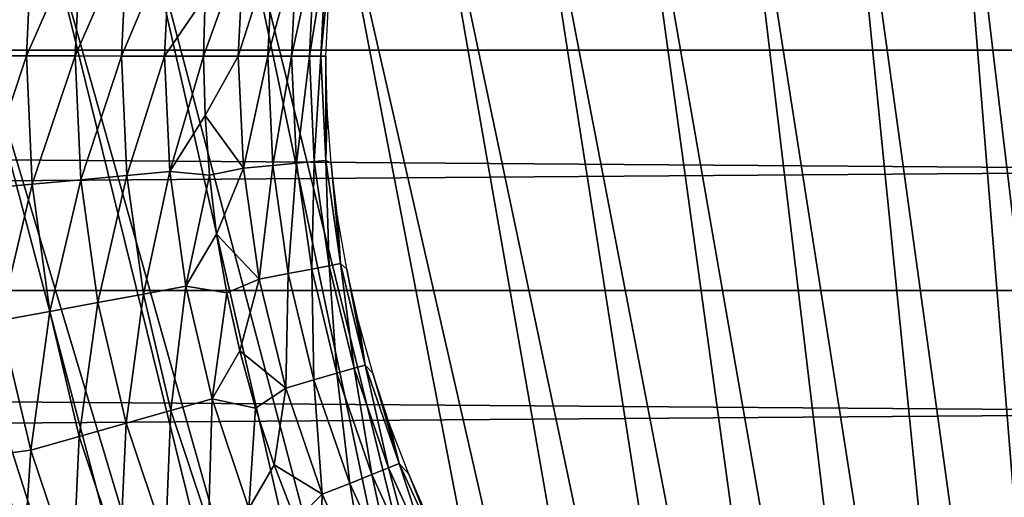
# Model space of a CAD drawing. Header units: millimetres. Extents: x -300 to 300, y -500 to 500.
# Tile 467 of 656: x -13.93 to -4.12, y 50.61 to 55.37. Entities that reach past the tile are written whole.
import ezdxf

# ---------------------------------------------------------------- set-up
doc = ezdxf.new("R2010")
doc.units = ezdxf.units.MM
doc.header["$LTSCALE"] = 81.481481
for name, color, linetype in [('20', 7, 'CONTINUOUS'), ('34', 7, 'CONTINUOUS'), ('5', 7, 'CONTINUOUS'), ('55', 7, 'CONTINUOUS'), ('56', 7, 'CONTINUOUS'), ('57', 7, 'CONTINUOUS'), ('58', 7, 'CONTINUOUS'), ('6', 7, 'CONTINUOUS'), ('63', 7, 'CONTINUOUS')]:
    doc.layers.add(name, color=color, linetype=linetype)

msp = doc.modelspace()

# ---------------------------------------------------------------- linework, layer by layer
at = {"layer": '20', "color": 7, "linetype": 'CONTINUOUS'}
for points in [[(-4.7087, 59.0604, 77.0977), (-2.3602, 39.3579, 77.0516), (-3.5748, 59.1816, 77.0994), (-4.7087, 59.0604, 77.0977)], [(-5.8143, 58.9039, 77.0956), (-3.1088, 39.2771, 77.0509), (-4.7087, 59.0604, 77.0977), (-5.8143, 58.9039, 77.0956)], [(-3.1088, 39.2771, 77.0509), (-2.3602, 39.3579, 77.0516), (-4.7087, 59.0604, 77.0977), (-3.1088, 39.2771, 77.0509)], [(-6.8917, 58.7119, 77.093), (-3.8385, 39.1728, 77.0499), (-5.8143, 58.9039, 77.0956), (-6.8917, 58.7119, 77.093)], [(-3.8385, 39.1728, 77.0499), (-3.1088, 39.2771, 77.0509), (-5.8143, 58.9039, 77.0956), (-3.8385, 39.1728, 77.0499)], [(-7.9412, 58.4841, 77.09), (-4.5496, 39.0448, 77.0488), (-6.8917, 58.7119, 77.093), (-7.9412, 58.4841, 77.09)], [(-4.5496, 39.0448, 77.0488), (-3.8385, 39.1728, 77.0499), (-6.8917, 58.7119, 77.093), (-4.5496, 39.0448, 77.0488)], [(-8.9631, 58.2202, 77.0867), (-5.2423, 38.893, 77.0474), (-7.9412, 58.4841, 77.09), (-8.9631, 58.2202, 77.0867)], [(-5.2423, 38.893, 77.0474), (-4.5496, 39.0448, 77.0488), (-7.9412, 58.4841, 77.09), (-5.2423, 38.893, 77.0474)], [(-9.9576, 57.92, 77.083), (-5.9167, 38.7171, 77.0459), (-8.9631, 58.2202, 77.0867), (-9.9576, 57.92, 77.083)], [(-5.9167, 38.7171, 77.0459), (-5.2423, 38.893, 77.0474), (-8.9631, 58.2202, 77.0867), (-5.9167, 38.7171, 77.0459)], [(-10.925, 57.5831, 77.079), (-6.5729, 38.517, 77.0442), (-9.9576, 57.92, 77.083), (-10.925, 57.5831, 77.079)], [(-6.5729, 38.517, 77.0442), (-5.9167, 38.7171, 77.0459), (-9.9576, 57.92, 77.083), (-6.5729, 38.517, 77.0442)], [(-11.8655, 57.2093, 77.0746), (-7.2112, 38.2925, 77.0424), (-10.925, 57.5831, 77.079), (-11.8655, 57.2093, 77.0746)], [(-7.2112, 38.2925, 77.0424), (-6.5729, 38.517, 77.0442), (-10.925, 57.5831, 77.079), (-7.2112, 38.2925, 77.0424)], [(-12.7793, 56.7983, 77.0699), (-7.8317, 38.0434, 77.0404), (-11.8655, 57.2093, 77.0746), (-12.7793, 56.7983, 77.0699)], [(-7.8317, 38.0434, 77.0404), (-7.2112, 38.2925, 77.0424), (-11.8655, 57.2093, 77.0746), (-7.8317, 38.0434, 77.0404)], [(-13.6668, 56.3498, 77.0649), (-8.4346, 37.7695, 77.0383), (-12.7793, 56.7983, 77.0699), (-13.6668, 56.3498, 77.0649)], [(-8.4346, 37.7695, 77.0383), (-7.8317, 38.0434, 77.0404), (-12.7793, 56.7983, 77.0699), (-8.4346, 37.7695, 77.0383)], [(-14.5282, 55.8635, 77.0596), (-9.02, 37.4707, 77.0361), (-13.6668, 56.3498, 77.0649), (-14.5282, 55.8635, 77.0596)], [(-9.02, 37.4707, 77.0361), (-8.4346, 37.7695, 77.0383), (-13.6668, 56.3498, 77.0649), (-9.02, 37.4707, 77.0361)], [(-15.3637, 55.3393, 77.0541), (-9.5881, 37.1468, 77.0337), (-14.5282, 55.8635, 77.0596), (-15.3637, 55.3393, 77.0541)], [(-9.5881, 37.1468, 77.0337), (-9.02, 37.4707, 77.0361), (-14.5282, 55.8635, 77.0596), (-9.5881, 37.1468, 77.0337)], [(-16.1735, 54.7767, 77.0484), (-10.1392, 36.7976, 77.0312), (-15.3637, 55.3393, 77.0541), (-16.1735, 54.7767, 77.0484)], [(-10.1392, 36.7976, 77.0312), (-9.5881, 37.1468, 77.0337), (-15.3637, 55.3393, 77.0541), (-10.1392, 36.7976, 77.0312)], [(-16.9581, 54.1756, 77.0424), (-10.6732, 36.4228, 77.0286), (-16.1735, 54.7767, 77.0484), (-16.9581, 54.1756, 77.0424)], [(-10.6732, 36.4228, 77.0286), (-10.1392, 36.7976, 77.0312), (-16.1735, 54.7767, 77.0484), (-10.6732, 36.4228, 77.0286)], [(-17.7174, 53.5355, 77.0363), (-11.1906, 36.0225, 77.026), (-16.9581, 54.1756, 77.0424), (-17.7174, 53.5355, 77.0363)], [(-11.1906, 36.0225, 77.026), (-10.6732, 36.4228, 77.0286), (-16.9581, 54.1756, 77.0424), (-11.1906, 36.0225, 77.026)], [(-18.452, 52.8564, 77.03), (-11.6913, 35.5962, 77.0232), (-17.7174, 53.5355, 77.0363), (-18.452, 52.8564, 77.03)], [(-11.6913, 35.5962, 77.0232), (-11.1906, 36.0225, 77.026), (-17.7174, 53.5355, 77.0363), (-11.6913, 35.5962, 77.0232)], [(-19.1619, 52.1378, 77.0235), (-12.1755, 35.144, 77.0203), (-18.452, 52.8564, 77.03), (-19.1619, 52.1378, 77.0235)], [(-12.1755, 35.144, 77.0203), (-11.6913, 35.5962, 77.0232), (-18.452, 52.8564, 77.03), (-12.1755, 35.144, 77.0203)], [(-19.8475, 51.3796, 77.0168), (-12.6435, 34.6655, 77.0174), (-19.1619, 52.1378, 77.0235), (-19.8475, 51.3796, 77.0168)], [(-12.6435, 34.6655, 77.0174), (-12.1755, 35.144, 77.0203), (-19.1619, 52.1378, 77.0235), (-12.6435, 34.6655, 77.0174)], [(-20.509, 50.5813, 77.0101), (-13.0954, 34.1606, 77.0144), (-19.8475, 51.3796, 77.0168), (-20.509, 50.5813, 77.0101)], [(-13.0954, 34.1606, 77.0144), (-12.6435, 34.6655, 77.0174), (-19.8475, 51.3796, 77.0168), (-13.0954, 34.1606, 77.0144)]]:
    msp.add_3dface(points, dxfattribs=at)
at = {"layer": '34', "color": 7, "linetype": 'CONTINUOUS'}
for points in [[(54.5, 108.5, 501.4929), (54.5, 0, 501.4929), (-54.5, 108.5, 501.4929), (54.5, 108.5, 501.4929)], [(-54.5, 108.5, 501.4929), (54.5, 0, 501.4929), (-54.5, 0, 501.4929), (-54.5, 108.5, 501.4929)]]:
    msp.add_3dface(points, dxfattribs=at)
at = {"layer": '5', "color": 7, "linetype": 'CONTINUOUS'}
for points in [[(162.7814, 55.0694, 11), (-162.7814, 55.0701, 11), (-162.7586, 57.4347, 11), (162.7814, 55.0694, 11)], [(162.7586, 57.4339, 11), (162.7814, 55.0694, 11), (-162.7586, 57.4347, 11), (162.7586, 57.4339, 11)], [(162.8031, 52.6725, 11), (-162.8031, 52.6732, 11), (-162.7814, 55.0701, 11), (162.8031, 52.6725, 11)], [(162.7814, 55.0694, 11), (162.8031, 52.6725, 11), (-162.7814, 55.0701, 11), (162.7814, 55.0694, 11)], [(162.8238, 50.2415, 11), (-162.8237, 50.2422, 11), (-162.8031, 52.6732, 11), (162.8238, 50.2415, 11)], [(162.8031, 52.6725, 11), (162.8238, 50.2415, 11), (-162.8031, 52.6732, 11), (162.8031, 52.6725, 11)]]:
    msp.add_3dface(points, dxfattribs=at)
at = {"layer": '55', "color": 7, "linetype": 'CONTINUOUS'}
for points in [[(-14.3649, 55.0134, 545.9601), (-14.3048, 53.6879, 545.9601), (-13.8622, 55.0129, 545.8624), (-14.3649, 55.0134, 545.9601)], [(-13.8622, 55.0129, 545.8624), (-14.3048, 53.6879, 545.9601), (-13.8042, 53.7338, 545.8624), (-13.8622, 55.0129, 545.8624)], [(-13.8622, 55.0129, 545.8624), (-13.8042, 53.7338, 545.8624), (-13.3761, 55.0125, 545.7012), (-13.8622, 55.0129, 545.8624)], [(-13.3761, 55.0125, 545.7012), (-13.8042, 53.7338, 545.8624), (-13.3202, 53.7782, 545.7012), (-13.3761, 55.0125, 545.7012)], [(-13.3761, 55.0125, 545.7012), (-13.3202, 53.7782, 545.7012), (-12.9146, 55.0121, 545.4793), (-13.3761, 55.0125, 545.7012)], [(-12.9146, 55.0121, 545.4793), (-13.3202, 53.7782, 545.7012), (-12.8606, 53.8204, 545.4793), (-12.9146, 55.0121, 545.4793)], [(-12.9146, 55.0121, 545.4793), (-12.8606, 53.8204, 545.4793), (-12.4852, 55.0117, 545.2001), (-12.9146, 55.0121, 545.4793)], [(-12.4852, 55.0117, 545.2001), (-12.8606, 53.8204, 545.4793), (-12.433, 53.8596, 545.2001), (-12.4852, 55.0117, 545.2001)], [(-12.4852, 55.0117, 545.2001), (-12.433, 53.8596, 545.2001), (-12.0968, 55.0113, 544.8702), (-12.4852, 55.0117, 545.2001)], [(-12.0968, 55.0113, 544.8702), (-12.433, 53.8596, 545.2001), (-12.0828, 54.4177, 544.8702), (-12.0968, 55.0113, 544.8702)], [(-12.0828, 54.4177, 544.8702), (-12.433, 53.8596, 545.2001), (-12.0397, 53.8255, 544.8702), (-12.0828, 54.4177, 544.8702)], [(-13.8042, 53.7338, 545.8624), (-13.6285, 52.4655, 545.8624), (-13.3202, 53.7782, 545.7012), (-13.8042, 53.7338, 545.8624)], [(-13.3202, 53.7782, 545.7012), (-13.6285, 52.4655, 545.8624), (-13.1506, 52.5544, 545.7012), (-13.3202, 53.7782, 545.7012)], [(-13.3202, 53.7782, 545.7012), (-13.1506, 52.5544, 545.7012), (-12.8606, 53.8204, 545.4793), (-13.3202, 53.7782, 545.7012)], [(-12.8606, 53.8204, 545.4793), (-13.1506, 52.5544, 545.7012), (-12.6969, 52.6388, 545.4793), (-12.8606, 53.8204, 545.4793)], [(-12.8606, 53.8204, 545.4793), (-12.6969, 52.6388, 545.4793), (-12.433, 53.8596, 545.2001), (-12.8606, 53.8204, 545.4793)], [(-12.433, 53.8596, 545.2001), (-12.6969, 52.6388, 545.4793), (-12.2747, 52.7173, 545.2001), (-12.433, 53.8596, 545.2001)], [(-12.433, 53.8596, 545.2001), (-12.2747, 52.7173, 545.2001), (-12.0397, 53.8255, 544.8702), (-12.433, 53.8596, 545.2001)], [(-12.0397, 53.8255, 544.8702), (-12.2747, 52.7173, 545.2001), (-11.9675, 53.2362, 544.8702), (-12.0397, 53.8255, 544.8702)], [(-14.3048, 53.6879, 545.9601), (-14.1228, 52.3736, 545.9601), (-13.8042, 53.7338, 545.8624), (-14.3048, 53.6879, 545.9601)], [(-13.8042, 53.7338, 545.8624), (-14.1228, 52.3736, 545.9601), (-13.6285, 52.4655, 545.8624), (-13.8042, 53.7338, 545.8624)], [(-11.9675, 53.2362, 544.8702), (-12.2747, 52.7173, 545.2001), (-11.8666, 52.6511, 544.8702), (-11.9675, 53.2362, 544.8702)], [(-12.6969, 52.6388, 545.4793), (-12.4248, 51.4774, 545.4793), (-12.2747, 52.7173, 545.2001), (-12.6969, 52.6388, 545.4793)], [(-12.2747, 52.7173, 545.2001), (-12.4248, 51.4774, 545.4793), (-12.0118, 51.5945, 545.2001), (-12.2747, 52.7173, 545.2001)], [(-12.2747, 52.7173, 545.2001), (-12.0118, 51.5945, 545.2001), (-11.8666, 52.6511, 544.8702), (-12.2747, 52.7173, 545.2001)], [(-13.1506, 52.5544, 545.7012), (-12.8689, 51.3515, 545.7012), (-12.6969, 52.6388, 545.4793), (-13.1506, 52.5544, 545.7012)], [(-12.6969, 52.6388, 545.4793), (-12.8689, 51.3515, 545.7012), (-12.4248, 51.4774, 545.4793), (-12.6969, 52.6388, 545.4793)], [(-11.8666, 52.6511, 544.8702), (-12.0118, 51.5945, 545.2001), (-11.737, 52.0717, 544.8702), (-11.8666, 52.6511, 544.8702)], [(-13.6285, 52.4655, 545.8624), (-13.3365, 51.2189, 545.8624), (-13.1506, 52.5544, 545.7012), (-13.6285, 52.4655, 545.8624)], [(-13.1506, 52.5544, 545.7012), (-13.3365, 51.2189, 545.8624), (-12.8689, 51.3515, 545.7012), (-13.1506, 52.5544, 545.7012)], [(-14.1228, 52.3736, 545.9601), (-13.8202, 51.0818, 545.9601), (-13.6285, 52.4655, 545.8624), (-14.1228, 52.3736, 545.9601)], [(-13.6285, 52.4655, 545.8624), (-13.8202, 51.0818, 545.9601), (-13.3365, 51.2189, 545.8624), (-13.6285, 52.4655, 545.8624)], [(-14.1228, 52.3736, 545.9601), (-14.3314, 51.0139, 545.9929), (-13.8202, 51.0818, 545.9601), (-14.1228, 52.3736, 545.9601)], [(-11.737, 52.0717, 544.8702), (-12.0118, 51.5945, 545.2001), (-11.5792, 51.4993, 544.8702), (-11.737, 52.0717, 544.8702)], [(-12.4248, 51.4774, 545.4793), (-12.0468, 50.346, 545.4793), (-12.0118, 51.5945, 545.2001), (-12.4248, 51.4774, 545.4793)], [(-12.0118, 51.5945, 545.2001), (-12.0468, 50.346, 545.4793), (-11.6463, 50.5007, 545.2001), (-12.0118, 51.5945, 545.2001)], [(-12.0118, 51.5945, 545.2001), (-11.6463, 50.5007, 545.2001), (-11.5792, 51.4993, 544.8702), (-12.0118, 51.5945, 545.2001)], [(-12.8689, 51.3515, 545.7012), (-12.4773, 50.1796, 545.7012), (-12.4248, 51.4774, 545.4793), (-12.8689, 51.3515, 545.7012)], [(-12.4248, 51.4774, 545.4793), (-12.4773, 50.1796, 545.7012), (-12.0468, 50.346, 545.4793), (-12.4248, 51.4774, 545.4793)], [(-11.5792, 51.4993, 544.8702), (-11.6463, 50.5007, 545.2001), (-11.3935, 50.9353, 544.8702), (-11.5792, 51.4993, 544.8702)], [(-13.3365, 51.2189, 545.8624), (-12.9308, 50.0045, 545.8624), (-12.8689, 51.3515, 545.7012), (-13.3365, 51.2189, 545.8624)], [(-12.8689, 51.3515, 545.7012), (-12.9308, 50.0045, 545.8624), (-12.4773, 50.1796, 545.7012), (-12.8689, 51.3515, 545.7012)], [(-13.8202, 51.0818, 545.9601), (-13.3997, 49.8233, 545.9601), (-13.3365, 51.2189, 545.8624), (-13.8202, 51.0818, 545.9601)], [(-13.3365, 51.2189, 545.8624), (-13.3997, 49.8233, 545.9601), (-12.9308, 50.0045, 545.8624), (-13.3365, 51.2189, 545.8624)], [(-14.3314, 51.0139, 545.9929), (-13.9079, 49.7226, 545.9929), (-13.8202, 51.0818, 545.9601), (-14.3314, 51.0139, 545.9929)], [(-13.8202, 51.0818, 545.9601), (-13.9079, 49.7226, 545.9929), (-13.3997, 49.8233, 545.9601), (-13.8202, 51.0818, 545.9601)], [(-11.3935, 50.9353, 544.8702), (-11.6463, 50.5007, 545.2001), (-11.1803, 50.3812, 544.8702), (-11.3935, 50.9353, 544.8702)]]:
    msp.add_3dface(points, dxfattribs=at)
at = {"layer": '56', "color": 7, "linetype": 'CONTINUOUS'}
for points in [[(-12.0968, 55.0113, 544.8702), (-12.0828, 54.4177, 544.8702), (-11.7523, 55.011, 544.492), (-12.0968, 55.0113, 544.8702)], [(-11.7523, 55.011, 544.492), (-12.0828, 54.4177, 544.8702), (-11.7001, 53.8938, 544.492), (-11.7523, 55.011, 544.492)], [(-11.7523, 55.011, 544.492), (-11.7001, 53.8938, 544.492), (-11.4586, 55.0107, 544.0725), (-11.7523, 55.011, 544.492)], [(-11.4586, 55.0107, 544.0725), (-11.7001, 53.8938, 544.492), (-11.4077, 53.9214, 544.0725), (-11.4586, 55.0107, 544.0725)], [(-11.4586, 55.0107, 544.0725), (-11.4077, 53.9214, 544.0725), (-11.2209, 55.0105, 543.6189), (-11.4586, 55.0107, 544.0725)], [(-11.2209, 55.0105, 543.6189), (-11.4077, 53.9214, 544.0725), (-11.171, 53.9438, 543.6189), (-11.2209, 55.0105, 543.6189)], [(-11.2209, 55.0105, 543.6189), (-11.171, 53.9438, 543.6189), (-11.0431, 55.0103, 543.1386), (-11.2209, 55.0105, 543.6189)], [(-11.0431, 55.0103, 543.1386), (-11.171, 53.9438, 543.6189), (-10.994, 53.9606, 543.1386), (-11.0431, 55.0103, 543.1386)], [(-10.9281, 55.0102, 542.6396), (-11.0431, 55.0103, 543.1386), (-10.994, 53.9606, 543.1386), (-10.9281, 55.0102, 542.6396)], [(-10.8796, 53.9714, 542.6396), (-10.9281, 55.0102, 542.6396), (-10.994, 53.9606, 543.1386), (-10.8796, 53.9714, 542.6396)], [(-10.9281, 55.0102, 542.6396), (-10.8796, 53.9714, 542.6396), (-10.8779, 55.0102, 542.1325), (-10.9281, 55.0102, 542.6396)], [(-10.8779, 55.0102, 542.1325), (-10.8796, 53.9714, 542.6396), (-10.8653, 54.4761, 542.1325), (-10.8779, 55.0102, 542.1325)], [(-10.8653, 54.4761, 542.1325), (-10.8796, 53.9714, 542.6396), (-10.8264, 53.9433, 542.1325), (-10.8653, 54.4761, 542.1325)], [(-12.0828, 54.4177, 544.8702), (-12.0397, 53.8255, 544.8702), (-11.7001, 53.8938, 544.492), (-12.0828, 54.4177, 544.8702)], [(-11.171, 53.9438, 543.6189), (-11.0201, 52.8867, 543.6189), (-10.994, 53.9606, 543.1386), (-11.171, 53.9438, 543.6189)], [(-10.994, 53.9606, 543.1386), (-11.0201, 52.8867, 543.6189), (-10.8454, 52.9202, 543.1386), (-10.994, 53.9606, 543.1386)], [(-10.8796, 53.9714, 542.6396), (-10.994, 53.9606, 543.1386), (-10.8454, 52.9202, 543.1386), (-10.8796, 53.9714, 542.6396)], [(-10.8796, 53.9714, 542.6396), (-10.7325, 52.9419, 542.6396), (-10.8264, 53.9433, 542.1325), (-10.8796, 53.9714, 542.6396)], [(-10.7325, 52.9419, 542.6396), (-10.8796, 53.9714, 542.6396), (-10.8454, 52.9202, 543.1386), (-10.7325, 52.9419, 542.6396)], [(-12.0397, 53.8255, 544.8702), (-11.9675, 53.2362, 544.8702), (-11.7001, 53.8938, 544.492), (-12.0397, 53.8255, 544.8702)], [(-11.7001, 53.8938, 544.492), (-11.9675, 53.2362, 544.8702), (-11.542, 52.7866, 544.492), (-11.7001, 53.8938, 544.492)], [(-11.7001, 53.8938, 544.492), (-11.542, 52.7866, 544.492), (-11.4077, 53.9214, 544.0725), (-11.7001, 53.8938, 544.492)], [(-11.4077, 53.9214, 544.0725), (-11.542, 52.7866, 544.492), (-11.2535, 52.842, 544.0725), (-11.4077, 53.9214, 544.0725)], [(-11.4077, 53.9214, 544.0725), (-11.2535, 52.842, 544.0725), (-11.171, 53.9438, 543.6189), (-11.4077, 53.9214, 544.0725)], [(-11.171, 53.9438, 543.6189), (-11.2535, 52.842, 544.0725), (-11.0201, 52.8867, 543.6189), (-11.171, 53.9438, 543.6189)], [(-10.8264, 53.9433, 542.1325), (-10.7325, 52.9419, 542.6396), (-10.7615, 53.413, 542.1325), (-10.8264, 53.9433, 542.1325)], [(-10.7615, 53.413, 542.1325), (-10.7325, 52.9419, 542.6396), (-10.6706, 52.8865, 542.1325), (-10.7615, 53.413, 542.1325)], [(-11.9675, 53.2362, 544.8702), (-11.8666, 52.6511, 544.8702), (-11.542, 52.7866, 544.492), (-11.9675, 53.2362, 544.8702)], [(-11.2535, 52.842, 544.0725), (-10.9974, 51.782, 544.0725), (-11.0201, 52.8867, 543.6189), (-11.2535, 52.842, 544.0725)], [(-11.0201, 52.8867, 543.6189), (-10.7693, 51.8488, 543.6189), (-10.8454, 52.9202, 543.1386), (-11.0201, 52.8867, 543.6189)], [(-11.0201, 52.8867, 543.6189), (-10.9974, 51.782, 544.0725), (-10.7693, 51.8488, 543.6189), (-11.0201, 52.8867, 543.6189)], [(-10.7325, 52.9419, 542.6396), (-10.8454, 52.9202, 543.1386), (-10.5986, 51.8987, 543.1386), (-10.7325, 52.9419, 542.6396)], [(-10.8454, 52.9202, 543.1386), (-10.7693, 51.8488, 543.6189), (-10.5986, 51.8987, 543.1386), (-10.8454, 52.9202, 543.1386)], [(-10.7325, 52.9419, 542.6396), (-10.4883, 51.931, 542.6396), (-10.6706, 52.8865, 542.1325), (-10.7325, 52.9419, 542.6396)], [(-10.4883, 51.931, 542.6396), (-10.7325, 52.9419, 542.6396), (-10.5986, 51.8987, 543.1386), (-10.4883, 51.931, 542.6396)], [(-10.6706, 52.8865, 542.1325), (-10.4883, 51.931, 542.6396), (-10.554, 52.3652, 542.1325), (-10.6706, 52.8865, 542.1325)], [(-11.8666, 52.6511, 544.8702), (-11.737, 52.0717, 544.8702), (-11.542, 52.7866, 544.492), (-11.8666, 52.6511, 544.8702)], [(-11.542, 52.7866, 544.492), (-11.737, 52.0717, 544.8702), (-11.2793, 51.6995, 544.492), (-11.542, 52.7866, 544.492)], [(-11.542, 52.7866, 544.492), (-11.2793, 51.6995, 544.492), (-11.2535, 52.842, 544.0725), (-11.542, 52.7866, 544.492)], [(-11.2535, 52.842, 544.0725), (-11.2793, 51.6995, 544.492), (-10.9974, 51.782, 544.0725), (-11.2535, 52.842, 544.0725)], [(-10.554, 52.3652, 542.1325), (-10.4883, 51.931, 542.6396), (-10.4119, 51.8502, 542.1325), (-10.554, 52.3652, 542.1325)], [(-11.737, 52.0717, 544.8702), (-11.5792, 51.4993, 544.8702), (-11.2793, 51.6995, 544.492), (-11.737, 52.0717, 544.8702)], [(-10.4883, 51.931, 542.6396), (-10.5986, 51.8987, 543.1386), (-10.2558, 50.9053, 543.1386), (-10.4883, 51.931, 542.6396)], [(-10.4883, 51.931, 542.6396), (-10.1491, 50.9479, 542.6396), (-10.4119, 51.8502, 542.1325), (-10.4883, 51.931, 542.6396)], [(-10.1491, 50.9479, 542.6396), (-10.4883, 51.931, 542.6396), (-10.2558, 50.9053, 543.1386), (-10.1491, 50.9479, 542.6396)], [(-10.9974, 51.782, 544.0725), (-10.6417, 50.7512, 544.0725), (-10.7693, 51.8488, 543.6189), (-10.9974, 51.782, 544.0725)], [(-10.7693, 51.8488, 543.6189), (-10.421, 50.8394, 543.6189), (-10.5986, 51.8987, 543.1386), (-10.7693, 51.8488, 543.6189)], [(-10.7693, 51.8488, 543.6189), (-10.6417, 50.7512, 544.0725), (-10.421, 50.8394, 543.6189), (-10.7693, 51.8488, 543.6189)], [(-10.5986, 51.8987, 543.1386), (-10.421, 50.8394, 543.6189), (-10.2558, 50.9053, 543.1386), (-10.5986, 51.8987, 543.1386)], [(-10.4119, 51.8502, 542.1325), (-10.1491, 50.9479, 542.6396), (-10.2447, 51.3428, 542.1325), (-10.4119, 51.8502, 542.1325)], [(-11.2793, 51.6995, 544.492), (-10.9145, 50.6423, 544.492), (-10.9974, 51.782, 544.0725), (-11.2793, 51.6995, 544.492)], [(-10.9974, 51.782, 544.0725), (-10.9145, 50.6423, 544.492), (-10.6417, 50.7512, 544.0725), (-10.9974, 51.782, 544.0725)], [(-11.5792, 51.4993, 544.8702), (-11.3935, 50.9353, 544.8702), (-11.2793, 51.6995, 544.492), (-11.5792, 51.4993, 544.8702)], [(-11.2793, 51.6995, 544.492), (-11.3935, 50.9353, 544.8702), (-10.9145, 50.6423, 544.492), (-11.2793, 51.6995, 544.492)], [(-10.2447, 51.3428, 542.1325), (-10.1491, 50.9479, 542.6396), (-10.0528, 50.8442, 542.1325), (-10.2447, 51.3428, 542.1325)], [(-11.3935, 50.9353, 544.8702), (-11.1803, 50.3812, 544.8702), (-10.9145, 50.6423, 544.492), (-11.3935, 50.9353, 544.8702)], [(-10.1491, 50.9479, 542.6396), (-10.2558, 50.9053, 543.1386), (-9.8202, 49.9489, 543.1386), (-10.1491, 50.9479, 542.6396)], [(-10.1491, 50.9479, 542.6396), (-9.7179, 50.0015, 542.6396), (-10.0528, 50.8442, 542.1325), (-10.1491, 50.9479, 542.6396)], [(-9.7179, 50.0015, 542.6396), (-10.1491, 50.9479, 542.6396), (-9.8202, 49.9489, 543.1386), (-9.7179, 50.0015, 542.6396)], [(-10.6417, 50.7512, 544.0725), (-10.1897, 49.7589, 544.0725), (-10.421, 50.8394, 543.6189), (-10.6417, 50.7512, 544.0725)], [(-10.421, 50.8394, 543.6189), (-9.9783, 49.8676, 543.6189), (-10.2558, 50.9053, 543.1386), (-10.421, 50.8394, 543.6189)], [(-10.421, 50.8394, 543.6189), (-10.1897, 49.7589, 544.0725), (-9.9783, 49.8676, 543.6189), (-10.421, 50.8394, 543.6189)], [(-10.2558, 50.9053, 543.1386), (-9.9783, 49.8676, 543.6189), (-9.8202, 49.9489, 543.1386), (-10.2558, 50.9053, 543.1386)], [(-10.0528, 50.8442, 542.1325), (-9.7179, 50.0015, 542.6396), (-9.8366, 50.3557, 542.1325), (-10.0528, 50.8442, 542.1325)], [(-10.9145, 50.6423, 544.492), (-10.4509, 49.6245, 544.492), (-10.6417, 50.7512, 544.0725), (-10.9145, 50.6423, 544.492)], [(-10.6417, 50.7512, 544.0725), (-10.4509, 49.6245, 544.492), (-10.1897, 49.7589, 544.0725), (-10.6417, 50.7512, 544.0725)], [(-11.1803, 50.3812, 544.8702), (-10.9402, 49.8382, 544.8702), (-10.9145, 50.6423, 544.492), (-11.1803, 50.3812, 544.8702)], [(-10.9145, 50.6423, 544.492), (-10.9402, 49.8382, 544.8702), (-10.4509, 49.6245, 544.492), (-10.9145, 50.6423, 544.492)]]:
    msp.add_3dface(points, dxfattribs=at)
at = {"layer": '57', "color": 7, "linetype": 'CONTINUOUS'}
for points in [[(-14.3649, 55.0134, 545.9601), (-13.8059, 56.2477, 545.8624), (-14.3021, 56.3413, 545.9601), (-14.3649, 55.0134, 545.9601)], [(-14.3649, 55.0134, 545.9601), (-13.8622, 55.0129, 545.8624), (-13.8059, 56.2477, 545.8624), (-14.3649, 55.0134, 545.9601)], [(-13.8622, 55.0129, 545.8624), (-13.3761, 55.0125, 545.7012), (-13.3168, 56.2583, 545.7012), (-13.8622, 55.0129, 545.8624)], [(-13.8622, 55.0129, 545.8624), (-13.3168, 56.2583, 545.7012), (-13.8059, 56.2477, 545.8624), (-13.8622, 55.0129, 545.8624)], [(-13.3761, 55.0125, 545.7012), (-12.8585, 56.2017, 545.4793), (-13.3168, 56.2583, 545.7012), (-13.3761, 55.0125, 545.7012)], [(-13.3761, 55.0125, 545.7012), (-12.9146, 55.0121, 545.4793), (-12.8585, 56.2017, 545.4793), (-13.3761, 55.0125, 545.7012)], [(-12.9146, 55.0121, 545.4793), (-12.4308, 56.1636, 545.2001), (-12.8585, 56.2017, 545.4793), (-12.9146, 55.0121, 545.4793)], [(-12.9146, 55.0121, 545.4793), (-12.4852, 55.0117, 545.2001), (-12.4308, 56.1636, 545.2001), (-12.9146, 55.0121, 545.4793)], [(-12.4308, 56.1636, 545.2001), (-12.4852, 55.0117, 545.2001), (-12.0817, 55.6048, 544.8702), (-12.4308, 56.1636, 545.2001)], [(-12.4852, 55.0117, 545.2001), (-12.0968, 55.0113, 544.8702), (-12.0817, 55.6048, 544.8702), (-12.4852, 55.0117, 545.2001)]]:
    msp.add_3dface(points, dxfattribs=at)
at = {"layer": '58', "color": 7, "linetype": 'CONTINUOUS'}
for points in [[(-12.0968, 55.0113, 544.8702), (-11.7523, 55.011, 544.492), (-11.698, 56.128, 544.492), (-12.0968, 55.0113, 544.8702)], [(-12.0817, 55.6048, 544.8702), (-12.0968, 55.0113, 544.8702), (-11.698, 56.128, 544.492), (-12.0817, 55.6048, 544.8702)], [(-11.698, 56.128, 544.492), (-11.7523, 55.011, 544.492), (-11.4057, 56.0999, 544.0725), (-11.698, 56.128, 544.492)], [(-11.7523, 55.011, 544.492), (-11.4586, 55.0107, 544.0725), (-11.4057, 56.0999, 544.0725), (-11.7523, 55.011, 544.492)], [(-11.4057, 56.0999, 544.0725), (-11.4586, 55.0107, 544.0725), (-11.169, 56.077, 543.6189), (-11.4057, 56.0999, 544.0725)], [(-11.4586, 55.0107, 544.0725), (-11.2209, 55.0105, 543.6189), (-11.169, 56.077, 543.6189), (-11.4586, 55.0107, 544.0725)], [(-11.169, 56.077, 543.6189), (-11.2209, 55.0105, 543.6189), (-10.9921, 56.06, 543.1386), (-11.169, 56.077, 543.6189)], [(-11.2209, 55.0105, 543.6189), (-11.0431, 55.0103, 543.1386), (-10.9921, 56.06, 543.1386), (-11.2209, 55.0105, 543.6189)], [(-11.0431, 55.0103, 543.1386), (-10.8776, 56.0489, 542.6396), (-10.9921, 56.06, 543.1386), (-11.0431, 55.0103, 543.1386)], [(-11.0431, 55.0103, 543.1386), (-10.9281, 55.0102, 542.6396), (-10.8776, 56.0489, 542.6396), (-11.0431, 55.0103, 543.1386)], [(-10.9281, 55.0102, 542.6396), (-10.8779, 55.0102, 542.1325), (-10.8246, 56.0757, 542.1325), (-10.9281, 55.0102, 542.6396)], [(-10.9281, 55.0102, 542.6396), (-10.8246, 56.0757, 542.1325), (-10.8776, 56.0489, 542.6396), (-10.9281, 55.0102, 542.6396)]]:
    msp.add_3dface(points, dxfattribs=at)
at = {"layer": '6', "color": 7, "linetype": 'CONTINUOUS'}
for points in [[(162.7814, 55.0701, 16), (162.7586, 57.4347, 16), (-162.7814, 55.0694, 16), (162.7814, 55.0701, 16)], [(162.7586, 57.4347, 16), (-162.7586, 57.4339, 16), (-162.7814, 55.0694, 16), (162.7586, 57.4347, 16)], [(162.8031, 52.6732, 16), (162.7814, 55.0701, 16), (-162.8031, 52.6725, 16), (162.8031, 52.6732, 16)], [(162.7814, 55.0701, 16), (-162.7814, 55.0694, 16), (-162.8031, 52.6725, 16), (162.7814, 55.0701, 16)], [(162.8237, 50.2422, 16), (162.8031, 52.6732, 16), (-162.8238, 50.2415, 16), (162.8237, 50.2422, 16)], [(162.8031, 52.6732, 16), (-162.8031, 52.6725, 16), (-162.8238, 50.2415, 16), (162.8031, 52.6732, 16)]]:
    msp.add_3dface(points, dxfattribs=at)
at = {"layer": '63', "color": 7, "linetype": 'CONTINUOUS'}
msp.add_3dface([(-13.9079, 49.7226, 545.9929), (-14.3314, 51.0139, 545.9929), (-29.5481, 0, 545.9929), (-13.9079, 49.7226, 545.9929)], dxfattribs=at)

doc.saveas('drawing.dxf')
